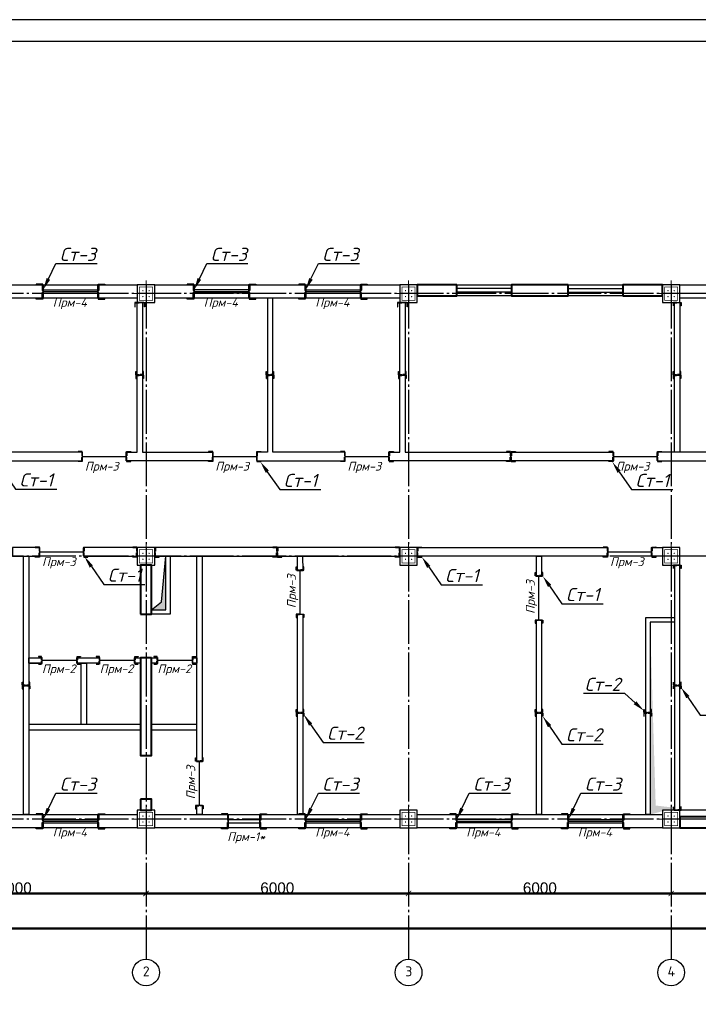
# Model space of a CAD drawing. Header units: millimetres. Extents: x -33345 to 4712671, y -3392 to 121473.
# Tile 283 of 656: x 1534063 to 1549571, y 64013 to 86501. Entities that reach past the tile are written whole.
import ezdxf
from ezdxf import colors
from ezdxf.entities.mleader import LeaderData, LeaderLine
from ezdxf.math import Vec2, Vec3

# ---------------------------------------------------------------- set-up
doc = ezdxf.new("R2010")
doc.units = ezdxf.units.MM
doc.linetypes.add('CENTER2', pattern=[28.575, 19.05, -3.175, 3.175, -3.175])
doc.linetypes.add('ГОСТ 2.303 5', pattern=[24, 20, -1.5, 1, -1.5])
for name, color, linetype, lineweight in [('.', 7, 'Continuous', 15), ('0.25', 7, 'Continuous', 25), ('5   0.30', 1, 'Continuous', 30), ('размер 0.09', 175, 'Continuous', 9)]:
    doc.layers.add(name, color=color, linetype=linetype, lineweight=lineweight)
doc.layers.add('00-Axes', color=1, linetype='CENTER2')
doc.layers.add('HA', color=9, linetype='Continuous')
doc.styles.add('ISOCPEUR', font='isocpeui.ttf', dxfattribs={"height": 300})
doc.styles.add('ISOCPEUR_1.00', font='isocpeui.ttf')
doc.styles.get("Standard").update_dxf_attribs({"font": 'arial.ttf'})
doc.styles.add('ГОСТ 250', font='isocpeui.ttf', dxfattribs={"height": 250})
doc.dimstyles.new('ISO-25$0', dxfattribs={"dimtxt": 300, "dimasz": 200, "dimexe": 100, "dimexo": 300, "dimgap": 50, "dimtad": 1, "dimdec": 0, "dimtxsty": 'Standard', "dimblk": 'OBLIQUE', "dimcen": 250, "dimadec": 0, "dimazin": 0, "dimtfac": 1, "dimtdec": 0, "dimtmove": 0, "dimatfit": 3, "dimldrblk": 'OBLIQUE', "dimfxl": 1.25, "dimarcsym": 0})

# ---------------------------------------------------------------- blocks, each defined once
blk = doc.blocks.new('*U282')
at = {"layer": '0.25', "color": 5, "linetype": 'Continuous', "lineweight": 25, "ltscale": 100}
blk.add_lwpolyline([(-72619, 0), (0, 0), (0, 42000), (-72619, 42000), (-72619, 0)], dxfattribs=at)
at = {"layer": '0.25', "color": 7, "linetype": 'Continuous', "lineweight": 30, "ltscale": 100}
blk.add_lwpolyline([(-70619, 500), (-500, 500), (-500, 41500), (-70619, 41500), (-70619, 500)], dxfattribs=at)
blk = doc.blocks.new('_ArchTick')
at = {"color": 0, "linetype": 'ByBlock', "const_width": 0.15}
blk.add_lwpolyline([(-0.5, -0.5), (0.5, 0.5)], dxfattribs=at)
blk = doc.blocks.new('*D43')
at = {"color": 0, "lineweight": -2, "transparency": 16777216}
for p, q in [((-36640, 60.625), (-36640, 61.25)), ((-36640, 60), (-30640, 60)), ((-30640, 60.625), (-30640, 61.25))]:
    blk.add_line(p, q, dxfattribs=at)
at = {"layer": 'Defpoints', "color": 0, "lineweight": 0, "transparency": 16777216}
for p in [(-36640, 60), (-30640, 60), (-30640, 60)]:
    blk.add_point(p, dxfattribs=at)
at = {"color": 0, "lineweight": -2, "transparency": 16777216, "xscale": 120, "yscale": 120, "zscale": 120, "rotation": 180}
blk.add_blockref('_ArchTick', (-36640, 60), dxfattribs=at)
at = {"color": 0, "lineweight": -2, "transparency": 16777216, "xscale": 120, "yscale": 120, "zscale": 120}
blk.add_blockref('_ArchTick', (-30640, 60), dxfattribs=at)
at = {"color": 0, "lineweight": 0, "transparency": 16777216, "insert": (-33640, 185.625), "char_height": 250, "attachment_point": 5}
blk.add_mtext('6000', dxfattribs=at)
blk = doc.blocks.new('_Oblique')
at = {"color": 0, "linetype": 'ByBlock', "lineweight": -2}
blk.add_line((-0.5, -0.5), (0.5, 0.5), dxfattribs=at)
blk = doc.blocks.new('*D14')
at = {"color": 0, "lineweight": -2, "transparency": 16777216}
for p, q in [((1035447, -1561152), (1035447, -1561151)), ((1035447, -1561152), (1041447, -1561152)), ((1041447, -1561152), (1041447, -1561151))]:
    blk.add_line(p, q, dxfattribs=at)
at = {"layer": 'Defpoints', "color": 0, "lineweight": 50, "transparency": 16777216}
for p in [(1035447, -1561152), (1041447, -1561152), (1041447, -1561152)]:
    blk.add_point(p, dxfattribs=at)
at = {"color": 0, "lineweight": -2, "transparency": 16777216, "xscale": 120, "yscale": 120, "zscale": 120, "rotation": 180}
blk.add_blockref('_ArchTick', (1035447, -1561152), dxfattribs=at)
at = {"color": 0, "lineweight": -2, "transparency": 16777216, "xscale": 120, "yscale": 120, "zscale": 120}
blk.add_blockref('_ArchTick', (1041447, -1561152), dxfattribs=at)
at = {"color": 0, "lineweight": 0, "transparency": 16777216, "insert": (1038447, -1561027), "char_height": 250, "attachment_point": 5}
blk.add_mtext('6000', dxfattribs=at)
blk = doc.blocks.new('*D15')
at = {"color": 0, "lineweight": -2, "transparency": 16777216}
for p, q in [((1041447, -1561152), (1041447, -1561151)), ((1041447, -1561152), (1047447, -1561152)), ((1047447, -1561152), (1047447, -1561151))]:
    blk.add_line(p, q, dxfattribs=at)
at = {"layer": 'Defpoints', "color": 0, "lineweight": 50, "transparency": 16777216}
for p in [(1041447, -1561152), (1047447, -1561152), (1047447, -1561152)]:
    blk.add_point(p, dxfattribs=at)
at = {"color": 0, "lineweight": -2, "transparency": 16777216, "xscale": 120, "yscale": 120, "zscale": 120, "rotation": 180}
blk.add_blockref('_ArchTick', (1041447, -1561152), dxfattribs=at)
at = {"color": 0, "lineweight": -2, "transparency": 16777216, "xscale": 120, "yscale": 120, "zscale": 120}
blk.add_blockref('_ArchTick', (1047447, -1561152), dxfattribs=at)
at = {"color": 0, "lineweight": 0, "transparency": 16777216, "insert": (1044447, -1561027), "char_height": 250, "attachment_point": 5}
blk.add_mtext('6000', dxfattribs=at)
blk = doc.blocks.new('*D16')
at = {"color": 0, "lineweight": -2, "transparency": 16777216}
for p, q in [((1047447, -1561152), (1047447, -1561151)), ((1047447, -1561152), (1053447, -1561152)), ((1053447, -1561152), (1053447, -1561151))]:
    blk.add_line(p, q, dxfattribs=at)
at = {"layer": 'Defpoints', "color": 0, "lineweight": 50, "transparency": 16777216}
for p in [(1047447, -1561152), (1053447, -1561152), (1053447, -1561152)]:
    blk.add_point(p, dxfattribs=at)
at = {"color": 0, "lineweight": -2, "transparency": 16777216, "xscale": 120, "yscale": 120, "zscale": 120, "rotation": 180}
blk.add_blockref('_ArchTick', (1047447, -1561152), dxfattribs=at)
at = {"color": 0, "lineweight": -2, "transparency": 16777216, "xscale": 120, "yscale": 120, "zscale": 120}
blk.add_blockref('_ArchTick', (1053447, -1561152), dxfattribs=at)
at = {"color": 0, "lineweight": 0, "transparency": 16777216, "insert": (1050447, -1561027), "char_height": 250, "attachment_point": 5}
blk.add_mtext('6000', dxfattribs=at)
blk = doc.blocks.new('*D44')
at = {"color": 0, "lineweight": -2, "transparency": 16777216}
for p, q in [((-36640, -739.375), (-36640, -738.75)), ((22760, -740), (-36640, -740)), ((22760, -739.375), (22760, -738.75))]:
    blk.add_line(p, q, dxfattribs=at)
at = {"layer": 'Defpoints', "color": 0, "lineweight": 0, "transparency": 16777216}
for p in [(-36640, -740), (-36640, -740), (22760, -740)]:
    blk.add_point(p, dxfattribs=at)
at = {"color": 0, "lineweight": -2, "transparency": 16777216, "xscale": 120, "yscale": 120, "zscale": 120, "rotation": 180}
blk.add_blockref('_ArchTick', (-36640, -740), dxfattribs=at)
at = {"color": 0, "lineweight": -2, "transparency": 16777216, "xscale": 120, "yscale": 120, "zscale": 120}
blk.add_blockref('_ArchTick', (22760, -740), dxfattribs=at)
at = {"color": 0, "lineweight": 0, "transparency": 16777216, "insert": (-6940, -614.375), "char_height": 250, "attachment_point": 5}
blk.add_mtext('59400', dxfattribs=at)
blk = doc.blocks.new('column')
at = {"lineweight": 0}
for points in [[(-68, 56, -1), (-68, 86, -1)], [(68, 56, 1), (68, 86, 1)], [(-68, -56, 1), (-68, -86, 1)], [(68, -56, -1), (68, -86, -1)]]:
    blk.add_hatch(color=0, dxfattribs=at).paths.add_polyline_path(points)
at = {"color": 0, "lineweight": 0}
for p, q in [((0, 300), (0, -300)), ((300, 0), (-300, 0))]:
    blk.add_line(p, q, dxfattribs=at)
at = {"lineweight": 30}
blk.add_lwpolyline([(-200, 200), (200, 200), (200, -200), (-200, -200)], close=True, dxfattribs=at)
at = {"color": 0, "lineweight": 0, "const_width": 15}
blk.add_lwpolyline([(150, -150), (150, 150), (-150, 150), (-150, -150)], close=True, dxfattribs=at)
blk = doc.blocks.new('*U3545')
at = {"color": 0, "linetype": 'ByBlock', "lineweight": -2, "ltscale": 100}
blk.add_lwpolyline([(0, 0), (63, 0), (63, 2.7, 0.414214), (60.7, 5), (12, 5, -0.414214), (5, 12), (5, 60.7, 0.414214), (2.7, 63), (0, 63)], format="xyb", close=True, dxfattribs=at)
blk = doc.blocks.new('A$C0829442C')
at = {"layer": '5   0.30', "lineweight": 30, "ltscale": 200}
blk.add_line((0, 131), (0, 13.5), dxfattribs=at)
at = {"layer": '5   0.30', "lineweight": 30, "ltscale": 200, "xscale": -1, "rotation": 180}
blk.add_blockref('*U3545', (3.9, 146.4), dxfattribs=at)
at = {"layer": '5   0.30', "lineweight": 30, "ltscale": 200}
blk.add_blockref('*U3545', (3.9, 0), dxfattribs=at)
blk = doc.blocks.new('fgfgfgfgggffrw')
at = {"layer": '00-Axes', "color": 251, "linetype": 'ГОСТ 2.303 5', "ltscale": 50, "true_color": 0x636466}
for points in [[(-30640, 13960), (-30640, -1440)], [(-24640, 13960), (-24640, -1440)], [(-18640, 13960), (-18640, -1440)], [(22960, 13760), (-41640, 13760)], [(22960, 7760), (-41640, 7760)], [(22960, 1760), (-41640, 1760)]]:
    blk.add_lwpolyline(points, dxfattribs=at)
at = {"layer": '00-Axes', "color": 219, "linetype": 'ByBlock', "ltscale": 100, "true_color": 0x642165}
for centre in [(-30640, -1746), (-24640, -1746), (-18640, -1746)]:
    blk.add_circle(centre, 306, dxfattribs=at)
at = {"layer": '00-Axes', "color": 219, "linetype": 'ByBlock', "ltscale": 100, "true_color": 0x642165, "char_height": 226.059, "attachment_point": 1, "style": 'ISOCPEUR_1.00'}
for s, insert in [('\\pxqc;{\\fISOCPEUR|b0|i0|c204|p34;2}', (-31021.2, -1606.2)), ('\\pxqc;{\\fISOCPEUR|b0|i0|c204|p34;3}', (-25021.2, -1606.2)), ('\\pxqc;{\\fISOCPEUR|b0|i0|c204|p34;4}', (-19021.2, -1606.2))]:
    blk.add_mtext_dynamic_manual_height_columns(s, width=772.479, gutter_width=706.4, heights=[0], dxfattribs=dict(at, insert=insert))
at = {"color": 18, "lineweight": 0, "true_color": 0x000000}
for base, p1, p2, picture, middle in [((-30640, 60), (-36640, 60), (-30640, 60), '*D43', (-33640, 185.6)), ((-36640, -740), (22760, -740), (-36640, -740), '*D44', (-6940, -614.4))]:
    dim = blk.add_linear_dim(base=base, p1=p1, p2=p2, dimstyle='ISO-25$0', dxfattribs=at)
    dim.commit()
    dim.dimension.update_dxf_attribs({"geometry": picture, "text_midpoint": middle})
for base, p1, p2, picture, middle in [((-24640, 60), (-30640, 60), (-24640, 60), '*D14', (-27640, 185.6)), ((-18640, 60), (-24640, 60), (-18640, 60), '*D15', (-21640, 185.6)), ((-12640, 60), (-18640, 60), (-12640, 60), '*D16', (-15640, 185.6))]:
    dim = blk.add_linear_dim(base=base, p1=p1, p2=p2, dimstyle='ISO-25$0', dxfattribs=at)
    dim.commit()
    dim.dimension.update_dxf_attribs({"geometry": picture, "text_midpoint": middle, "insert": (-1066086.8, 1561212.4)})

msp = doc.modelspace()

# ---------------------------------------------------------------- hatches: boundary and pattern name
at = {"layer": '.', "true_color": 0x636466}
h = msp.add_hatch(color=251, dxfattribs=at)
h.dxf.hatch_style = 1
h.paths.add_polyline_path([(1537399.559, 74244.425), (1537302.4, 73202.816), (1537074.559, 73024.425), (1537399.559, 73024.425)])
h = msp.add_hatch(color=251, dxfattribs=at)
h.dxf.hatch_style = 1
h.paths.add_polyline_path([(1548596.641, 68553.18), (1548469.559, 72744.425), (1548469.559, 68344.425), (1549029.559, 68502.142)])

# ---------------------------------------------------------------- linework, layer by layer
at = {"color": 5}
for p, q in [((1534599.559, 80334.425), (1535849.559, 80334.425)), ((1539299.559, 80334.425), (1538049.559, 80334.425)), ((1540599.559, 80334.425), (1541849.559, 80334.425)), ((1545299.559, 80359.425), (1544049.559, 80359.425)), ((1546599.559, 80359.425), (1547849.559, 80359.425)), ((1534599.559, 80254.425), (1535849.559, 80254.425)), ((1539299.559, 80254.425), (1538049.559, 80254.425)), ((1540599.559, 80254.425), (1541849.559, 80254.425)), ((1545299.559, 80279.425), (1544049.559, 80279.425)), ((1546599.559, 80279.425), (1547849.559, 80279.425)), ((1534599.559, 68234.425), (1535849.559, 68234.425)), ((1534599.559, 68154.425), (1535849.559, 68154.425)), ((1538829.446, 68234.425), (1539549.446, 68234.425)), ((1538829.446, 68154.425), (1539549.446, 68154.425)), ((1540599.559, 68234.425), (1541849.559, 68234.425)), ((1540599.559, 68154.425), (1541849.559, 68154.425)), ((1545299.559, 68234.425), (1544049.559, 68234.425)), ((1545299.559, 68154.425), (1544049.559, 68154.425)), ((1546599.559, 68234.425), (1547849.559, 68234.425)), ((1546599.559, 68154.425), (1547849.559, 68154.425))]:
    msp.add_line(p, q, dxfattribs=at)
at = {"color": 6, "lineweight": 30}
for p, q in [((1534599.559, 80294.425), (1535849.559, 80294.424)), ((1538049.559, 80294.425), (1539299.559, 80294.424)), ((1540599.559, 80294.425), (1541849.559, 80294.424)), ((1540469.559, 72924.425, 0), (1540469.559, 73924.425, 0)), ((1545929.559, 72794.425), (1545929.559, 73794.425)), ((1535369.559, 71864.867), (1534569.559, 71864.867)), ((1536689.559, 71864.867), (1535889.559, 71864.867)), ((1538009.559, 71864.867, 0), (1537209.559, 71864.867, 0)), ((1538169.535, 68559.455, 0), (1538169.535, 69559.455, 0)), ((1534599.559, 68194.425), (1535849.559, 68194.424)), ((1540599.559, 68194.425), (1541849.559, 68194.424)), ((1544049.559, 68194.425), (1545299.559, 68194.424)), ((1546599.559, 68194.425), (1547849.559, 68194.424))]:
    msp.add_line(p, q, dxfattribs=at)
at = {"color": 177, "lineweight": 30, "true_color": 0x293189}
for p, q in [((1535499.559, 76524.424), (1536499.559, 76524.424)), ((1538479.559, 76524.425), (1539479.559, 76524.425)), ((1541499.559, 76524.425), (1542499.559, 76524.424)), ((1547629.559, 76524.425, 0.011), (1548629.559, 76524.425, 0.011)), ((1534519.559, 74344.425), (1535519.559, 74344.425)), ((1547499.894, 74344.425), (1548499.894, 74344.425))]:
    msp.add_line(p, q, dxfattribs=at)
for points in [[(1534599.559, 80444.425), (1535849.559, 80444.425), (1535849.559, 80144.425), (1534599.559, 80144.425)], [(1538049.559, 80444.425), (1539299.559, 80444.425), (1539299.559, 80144.425), (1538049.559, 80144.425)], [(1540599.559, 80444.425), (1541849.559, 80444.425), (1541849.559, 80144.425), (1540599.559, 80144.425)], [(1544049.559, 80444.425), (1545299.559, 80444.425), (1545299.559, 80194.425), (1544049.559, 80194.425)], [(1546599.559, 80444.425), (1547849.559, 80444.425), (1547849.559, 80194.425), (1546599.559, 80194.425)], [(1534599.559, 68344.425), (1535849.559, 68344.425), (1535849.559, 68044.425), (1534599.559, 68044.425)], [(1538829.446, 68344.425), (1539549.446, 68344.425), (1539549.446, 68044.425), (1538829.446, 68044.425)], [(1540599.559, 68344.425), (1541849.559, 68344.425), (1541849.559, 68044.425), (1540599.559, 68044.425)], [(1544049.559, 68344.425), (1545299.559, 68344.425), (1545299.559, 68044.425), (1544049.559, 68044.425)], [(1546599.559, 68344.425), (1547849.559, 68344.425), (1547849.559, 68044.425), (1546599.559, 68044.425)]]:
    msp.add_lwpolyline(points, close=True)
at = {"color": 244, "lineweight": 40, "true_color": 0x991b1e}
for points in [[(1544049.559, 80444.425), (1543149.559, 80444.425), (1543149.559, 80194.425), (1544049.559, 80194.425)], [(1546599.559, 80444.425), (1545299.559, 80444.425), (1545299.559, 80194.425), (1546599.559, 80194.425)], [(1547849.559, 80194.425), (1548749.559, 80194.425), (1548749.559, 80444.425), (1547849.559, 80444.425)], [(1536824.559, 72924.425), (1537074.559, 72924.425), (1537074.559, 74044.425), (1536824.559, 74044.425)], [(1537074.559, 71924.867), (1536824.559, 71924.867), (1536824.559, 69694.425), (1537074.559, 69694.425)], [(1550049.559, 68294.425), (1549149.559, 68294.425), (1549149.559, 68044.425), (1550049.559, 68044.425)]]:
    msp.add_lwpolyline(points, close=True, dxfattribs=at)
for points in [[(1537074.559, 73024.425), (1537302.4, 73202.816), (1537399.559, 74244.425)], [(1554749.559, 74044.425), (1554749.559, 68444.425), (1549149.559, 68444.425)]]:
    msp.add_lwpolyline(points)
at = {"color": 18, "lineweight": 0, "true_color": 0x000000}
for points in [[(1535369.559, 71924.867), (1535889.559, 71924.867)], [(1535369.559, 71804.867), (1535889.559, 71804.867)]]:
    msp.add_lwpolyline(points, dxfattribs=at)
at = {"color": 244, "lineweight": 40, "true_color": 0x991b1e}
msp.add_lwpolyline([(1536824.559, 68694.425), (1536824.559, 68444.425), (1537074.559, 68444.425), (1537074.559, 68694.425), (1536824.559, 68694.425)], dxfattribs=at)
at = {"layer": 'HA', "color": 250, "lineweight": 30, "ltscale": 100}
for points in [[(1533299.559, 80444.425), (1534599.559, 80444.425), (1534599.559, 80144.425), (1533299.559, 80144.425)], [(1535849.559, 80444.425), (1536749.559, 80444.425), (1536749.559, 80144.425), (1535849.559, 80144.425)], [(1537149.559, 80444.425), (1538049.559, 80444.425), (1538049.559, 80144.425), (1537149.559, 80144.425)], [(1539299.559, 80444.425), (1540599.559, 80444.425), (1540599.559, 80144.425), (1539299.559, 80144.425)], [(1541849.559, 80444.425), (1542749.559, 80444.425), (1542749.559, 80144.425), (1541849.559, 80144.425)], [(1549149.559, 80444.425), (1550049.559, 80444.425), (1550049.559, 80144.425), (1549149.559, 80144.425)], [(1533479.559, 76424.425), (1535499.559, 76424.425), (1535499.559, 76624.425), (1533849.559, 76624.425), (1533849.559, 80144.425), (1533729.559, 80144.425), (1533729.559, 76624.425), (1533479.559, 76624.425)], [(1539849.559, 76624.425), (1539849.559, 80144.425), (1539729.559, 80144.425), (1539729.559, 76624.425), (1539479.559, 76624.425), (1539479.559, 76424.425), (1541499.559, 76424.425), (1541499.559, 76624.425)], [(1536749.559, 76624.425), (1536749.559, 80044.425), (1536869.559, 80044.425), (1536869.559, 76624.425), (1538479.559, 76624.425), (1538479.559, 76424.425), (1536499.559, 76424.425), (1536499.559, 76624.425)], [(1542749.559, 76624.425), (1542749.559, 80044.425), (1542869.559, 80044.425), (1542869.559, 76624.425), (1547629.559, 76624.425), (1547629.559, 76424.425), (1542499.559, 76424.425), (1542499.559, 76624.425)], [(1549029.559, 80044.425), (1549149.559, 80044.425), (1549149.559, 76624.425), (1549029.559, 76624.425)], [(1534519.559, 74244.426), (1534519.559, 74444.426), (1533899.559, 74444.426), (1533899.559, 74244.425)], [(1535519.559, 74244.426), (1536749.559, 74244.426), (1536749.559, 74444.426), (1535519.559, 74444.426)], [(1542749.559, 74444.425), (1537149.559, 74444.425), (1537149.559, 74244.426), (1542749.559, 74244.425)], [(1543149.559, 74444.425), (1547499.894, 74444.425), (1547499.894, 74244.425), (1543149.559, 74244.425)], [(1548499.894, 74444.425), (1548749.559, 74444.425), (1548749.559, 74244.425), (1548499.894, 74244.425)], [(1534149.559, 74244.425), (1534269.559, 74244.425), (1534269.559, 68344.425), (1534149.559, 68344.425)], [(1537399.559, 74244.425), (1537499.559, 74244.425), (1537499.559, 72924.425), (1537074.559, 72924.425), (1537074.559, 73024.425), (1537399.559, 73024.425)], [(1545869.559, 73794.425), (1545869.559, 74244.425), (1545989.559, 74244.425), (1545989.559, 73794.425)], [(1549149.559, 68444.425), (1549149.559, 74044.425), (1549029.559, 74044.425), (1549029.559, 68444.425)], [(1545989.559, 72794.425), (1545989.559, 68344.425), (1545869.559, 68344.425), (1545869.559, 72794.425)], [(1548469.559, 68344.425), (1548369.559, 68344.425), (1548369.559, 72844.425), (1549029.559, 72844.425), (1549029.559, 72744.425), (1548469.559, 72744.425)], [(1534569.559, 71804.867), (1534269.559, 71804.867), (1534269.559, 71924.867), (1534569.559, 71924.867)], [(1535469.559, 71804.867), (1535589.559, 71804.867), (1535589.559, 70404.867), (1535469.559, 70404.867)], [(1536824.559, 71924.867), (1536824.559, 71804.867), (1536689.559, 71804.867), (1536689.559, 71924.867)], [(1533299.559, 68344.425), (1534599.559, 68344.425), (1534599.559, 68044.425), (1533299.559, 68044.425)], [(1535849.559, 68344.425), (1536749.559, 68344.425), (1536749.559, 68044.425), (1535849.559, 68044.425)], [(1537149.559, 68344.425), (1538829.446, 68344.425), (1538829.446, 68044.425), (1537149.559, 68044.425)], [(1539549.446, 68344.425), (1540599.559, 68344.425), (1540599.559, 68044.425), (1539549.446, 68044.425)], [(1541849.559, 68344.425), (1542749.559, 68344.425), (1542749.559, 68044.425), (1541849.559, 68044.425)], [(1543149.559, 68344.425), (1544049.559, 68344.425), (1544049.559, 68044.425), (1543149.559, 68044.425)], [(1545299.559, 68344.425), (1546599.559, 68344.425), (1546599.559, 68044.425), (1545299.559, 68044.425)], [(1547849.559, 68344.425), (1548749.559, 68344.425), (1548749.559, 68044.425), (1547849.559, 68044.425)]]:
    msp.add_lwpolyline(points, close=True, dxfattribs=at)
for points, elevation in [([(1548629.559, 76424.425), (1550489.559, 76424.425), (1550489.559, 76624.425), (1548629.559, 76624.425)], 0.011), ([(1538110.082, 69559.455), (1538109.559, 74244.425), (1538229.559, 74244.425), (1538229.535, 69559.455)], 0), ([(1540409.559, 73924.425), (1540409.413, 74244.425), (1540529.413, 74244.425), (1540529.559, 73924.425)], 0), ([(1540529.559, 72924.425), (1540529.559, 68344.425), (1540409.559, 68344.425), (1540409.559, 72924.425)], 0), ([(1538009.559, 71804.867), (1538009.559, 71924.867), (1538109.559, 71924.867), (1538109.559, 71804.867)], 0), ([(1536824.559, 70404.867), (1534269.559, 70404.867), (1534269.559, 70284.867), (1536824.559, 70284.867)], 0), ([(1537074.559, 70404.867), (1537074.559, 70284.867), (1538109.559, 70284.867), (1538109.559, 70404.867)], 0), ([(1538229.559, 68564.425), (1538229.559, 68344.425), (1538109.559, 68344.425), (1538109.559, 68564.425)], 0)]:
    msp.add_lwpolyline(points, close=True, dxfattribs=dict(at, elevation=elevation))
for points in [[(1534269.559, 71924.867), (1534569.559, 71924.867)], [(1534269.559, 71804.867), (1534569.559, 71804.867)], [(1535889.559, 71804.867), (1535369.559, 71804.867), (1535369.559, 71924.867), (1535889.559, 71924.867), (1535889.559, 71804.867)], [(1537209.559, 71804.867), (1537074.559, 71804.867), (1537074.559, 71924.867), (1537209.559, 71924.867), (1537209.559, 71804.867)]]:
    msp.add_lwpolyline(points, dxfattribs=at)

# ---------------------------------------------------------------- block references
at = {"color": 244, "lineweight": 50, "true_color": 0x991b1e}
msp.add_blockref('fgfgfgfgggffrw', (1567589.559, 66484.425), dxfattribs=at)
at = {"xscale": -1, "rotation": 270}
for p in [(1536949.559, 80244.425), (1542949.559, 80244.425), (1548949.559, 80244.425), (1536949.559, 74244.425), (1542949.559, 74244.425), (1548949.559, 74244.425), (1536949.559, 68244.425), (1542949.559, 68244.425), (1548949.559, 68244.425)]:
    msp.add_blockref('column', p, dxfattribs=at)
at = {"layer": '0.25', "ltscale": 100, "transparency": 33554687}
msp.add_blockref('*U282', (1593956.032, 44501.326), dxfattribs=at)
at = {"layer": 'размер 0.09', "lineweight": 30, "ltscale": 200}
for p, xscale, yscale, zscale, rotation in [((1534599.559, 80464.301), 2.351013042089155, 2.351013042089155, 2.351013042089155, 180.0000448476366), ((1535849.559, 80464.301), -2.351013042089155, 2.351013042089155, 2.351013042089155, 179.9999551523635), ((1538049.559, 80464.301), 2.351013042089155, 2.351013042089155, 2.351013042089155, 180.0000448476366), ((1539299.559, 80464.301), -2.351013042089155, 2.351013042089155, 2.351013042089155, 179.9999551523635), ((1540599.559, 80464.301), 2.351013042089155, 2.351013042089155, 2.351013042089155, 180.0000448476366), ((1541849.559, 80464.301), -2.351013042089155, 2.351013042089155, 2.351013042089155, 179.9999551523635), ((1536697.062, 80044.425), 1.556924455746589, 1.556924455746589, 1.556924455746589, 270.0000448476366), ((1542697.062, 80044.425), 1.556924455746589, 1.556924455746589, 1.556924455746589, 270.0000448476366), ((1549175.237, 80044.425), -1.185761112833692, 1.185761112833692, 1.185761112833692, 89.99995515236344), ((1536892.431, 78384.425), 1.185761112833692, 1.185761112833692, 1.185761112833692, 90.00004484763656), ((1536892.431, 78384.425), -1.185761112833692, 1.185761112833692, 1.185761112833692, 89.99995515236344), ((1539872.431, 78384.425), 1.185761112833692, 1.185761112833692, 1.185761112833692, 90.00004484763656), ((1539872.431, 78384.425), -1.185761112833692, 1.185761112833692, 1.185761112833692, 89.99995515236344), ((1542892.431, 78384.425), 1.185761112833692, 1.185761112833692, 1.185761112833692, 90.00004484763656), ((1542892.431, 78384.425), -1.185761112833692, 1.185761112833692, 1.185761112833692, 89.99995515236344), ((1549172.431, 78384.425), 1.185761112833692, 1.185761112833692, 1.185761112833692, 90.00004484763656), ((1549172.431, 78384.425), -1.185761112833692, 1.185761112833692, 1.185761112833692, 89.99995515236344), ((1535499.559, 76636.922), 1.556924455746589, 1.556924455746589, 1.556924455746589, 180.0000448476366), ((1536499.559, 76636.922), -1.556924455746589, 1.556924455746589, 1.556924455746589, 179.9999551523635), ((1538479.559, 76636.922), 1.556924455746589, 1.556924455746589, 1.556924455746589, 180.0000448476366), ((1539479.559, 76636.922), -1.556924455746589, 1.556924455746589, 1.556924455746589, 179.9999551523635), ((1541499.559, 76636.922), 1.556924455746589, 1.556924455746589, 1.556924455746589, 180.0000448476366), ((1542499.559, 76636.922), -1.556924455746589, 1.556924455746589, 1.556924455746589, 179.9999551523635), ((1545287.895, 76636.923), 1.556924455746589, 1.556924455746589, 1.556924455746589, 180.0000448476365), ((1545287.895, 76636.923), -1.556924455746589, 1.556924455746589, 1.556924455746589, 179.9999551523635), ((1547629.559, 76636.922, 0.011), 1.556924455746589, 1.556924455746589, 1.556924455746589, 180.0000448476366), ((1548629.559, 76636.922, 0.011), -1.556924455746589, 1.556924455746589, 1.556924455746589, 179.9999551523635), ((1534519.559, 74456.922), 1.556924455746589, 1.556924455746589, 1.556924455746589, 180.0000448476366), ((1535519.559, 74456.922), -1.556924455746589, 1.556924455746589, 1.556924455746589, 179.9999551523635), ((1536749.559, 74456.922), 1.556924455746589, 1.556924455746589, 1.556924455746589, 180.0000448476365), ((1537149.559, 74456.922), -1.556924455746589, 1.556924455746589, 1.556924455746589, 179.9999551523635), ((1539949.159, 74456.922), 1.556924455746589, 1.556924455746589, 1.556924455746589, 180.0000448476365), ((1539949.16, 74456.922), -1.556924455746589, 1.556924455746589, 1.556924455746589, 179.9999551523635), ((1542749.559, 74456.922), 1.556924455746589, 1.556924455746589, 1.556924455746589, 180.0000448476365), ((1543149.559, 74456.922), -1.556924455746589, 1.556924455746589, 1.556924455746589, 179.9999551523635), ((1547499.894, 74456.922), 1.556924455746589, 1.556924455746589, 1.556924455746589, 180.0000448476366), ((1548499.895, 74456.922), -1.556924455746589, 1.556924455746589, 1.556924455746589, 179.9999551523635), ((1540555.237, 73924.425, 0), 1.185761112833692, 1.185761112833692, 1.185761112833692, 90.00004484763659), ((1549175.237, 74044.425), -1.185761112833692, 1.185761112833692, 1.185761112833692, 89.99995515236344), ((1546015.237, 73794.425), 1.185761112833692, 1.185761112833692, 1.185761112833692, 90.00004484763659), ((1540555.237, 72924.425, 0), -1.185761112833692, 1.185761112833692, 1.185761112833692, 89.99995515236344), ((1546015.237, 72794.425), -1.185761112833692, 1.185761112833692, 1.185761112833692, 89.99995515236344), ((1534569.559, 71779.189), -1.185761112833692, 1.185761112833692, 1.185761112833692, 359.9999551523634), ((1535369.559, 71779.189), 1.185761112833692, 1.185761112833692, 1.185761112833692, 4.484763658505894e-05), ((1535889.559, 71779.189), -1.185761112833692, 1.185761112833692, 1.185761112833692, 359.9999551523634), ((1536689.559, 71779.189), 1.185761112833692, 1.185761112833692, 1.185761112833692, 4.484763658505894e-05), ((1537209.559, 71779.189, 0), -1.185761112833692, 1.185761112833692, 1.185761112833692, 359.9999551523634), ((1538009.559, 71779.189, 0), 1.185761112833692, 1.185761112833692, 1.185761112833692, 4.484763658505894e-05), ((1534295.237, 71294.425), 1.185761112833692, 1.185761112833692, 1.185761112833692, 90.00004484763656), ((1534295.237, 71294.425), -1.185761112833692, 1.185761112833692, 1.185761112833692, 89.99995515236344), ((1549175.237, 71294.425), 1.185761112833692, 1.185761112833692, 1.185761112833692, 90.00004484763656), ((1549175.237, 71294.425), -1.185761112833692, 1.185761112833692, 1.185761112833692, 89.99995515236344), ((1540555.237, 70669.425, 0), 1.185761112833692, 1.185761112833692, 1.185761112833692, 90.00004484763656), ((1540555.237, 70669.425, 0), -1.185761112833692, 1.185761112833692, 1.185761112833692, 89.99995515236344), ((1546015.237, 70669.425), 1.185761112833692, 1.185761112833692, 1.185761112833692, 90.00004484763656), ((1546015.237, 70669.425), -1.185761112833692, 1.185761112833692, 1.185761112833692, 89.99995515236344), ((1548329.05, 70669.425), -1.185761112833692, 1.185761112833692, 1.185761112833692, 269.9999551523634), ((1548329.05, 70669.425), 1.185761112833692, 1.185761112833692, 1.185761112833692, 270.0000448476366), ((1538255.213, 69559.455, 0), 1.185761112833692, 1.185761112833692, 1.185761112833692, 90.00004484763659), ((1538255.213, 68559.455, 0), -1.185761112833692, 1.185761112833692, 1.185761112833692, 89.99995515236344), ((1549175.237, 68444.425), 1.185761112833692, 1.185761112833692, 1.185761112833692, 90.00004484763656), ((1534599.559, 68364.301), 2.351013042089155, 2.351013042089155, 2.351013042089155, 180.0000448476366), ((1535849.559, 68364.301), -2.351013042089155, 2.351013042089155, 2.351013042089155, 179.9999551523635), ((1538829.446, 68364.301), 2.351013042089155, 2.351013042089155, 2.351013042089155, 180.0000448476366), ((1539549.446, 68364.301), -2.351013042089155, 2.351013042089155, 2.351013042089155, 179.9999551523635), ((1540599.559, 68364.301), 2.351013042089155, 2.351013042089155, 2.351013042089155, 180.0000448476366), ((1541849.559, 68364.301), -2.351013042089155, 2.351013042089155, 2.351013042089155, 179.9999551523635), ((1544049.559, 68364.301), 2.351013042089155, 2.351013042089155, 2.351013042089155, 180.0000448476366), ((1545299.559, 68364.301), -2.351013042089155, 2.351013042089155, 2.351013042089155, 179.9999551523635), ((1546599.559, 68364.301), 2.351013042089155, 2.351013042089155, 2.351013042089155, 180.0000448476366), ((1547849.559, 68364.301), -2.351013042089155, 2.351013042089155, 2.351013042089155, 179.9999551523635)]:
    msp.add_blockref('A$C0829442C', p, dxfattribs=dict(at, xscale=xscale, yscale=yscale, zscale=zscale, rotation=rotation))

# ---------------------------------------------------------------- texts
at = {"transparency": 33554687, "char_height": 200, "attachment_point": 1, "style": 'ГОСТ 250'}
for s, insert in [('{\\C6;Прм-4}', (1534818.973, 80144.425)), ('{\\C6;Прм-4}', (1538268.973, 80144.425)), ('{\\C6;Прм-4}', (1540818.973, 80144.425)), ('{\\C5;Прм-3}', (1535553.487, 76402.019)), ('{\\C5;Прм-3}', (1538533.487, 76402.019)), ('{\\C5;Прм-3}', (1541553.487, 76402.019)), ('{\\C5;Прм-3}', (1547683.487, 76402.019, 0.011)), ('{\\C5;Прм-3}', (1534573.487, 74222.02)), ('{\\C5;Прм-3}', (1547553.823, 74222.019)), ('Прм-2', (1534571.935, 71776.548)), ('Прм-2', (1535891.935, 71776.548)), ('Прм-2', (1537211.935, 71776.548, 0)), ('{\\C6;Прм-4}', (1534818.973, 68044.425)), ('{\\C6;Прм-1*}', (1538806.085, 67941.559)), ('{\\C6;Прм-4}', (1540818.973, 68044.425)), ('{\\C6;Прм-4}', (1544268.973, 68044.425)), ('{\\C6;Прм-4}', (1546818.973, 68044.425))]:
    msp.add_mtext_dynamic_manual_height_columns(s, width=5615.66788, gutter_width=1250, heights=[260], dxfattribs=dict(at, insert=insert))
at = {"transparency": 33554687, "char_height": 200, "attachment_point": 1, "rotation": 90, "style": 'ГОСТ 250'}
for insert in [(1540173.598, 73059.518, 0), (1545633.598, 72929.518), (1537873.574, 68694.547, 0)]:
    msp.add_mtext_dynamic_manual_height_columns('{\\C5;Прм-3}', width=5615.66788, gutter_width=1250, heights=[260], dxfattribs=dict(at, insert=insert))

# ---------------------------------------------------------------- leaders
at = {"transparency": 33554687}
ml = msp.add_multileader_mtext('Standard', dxfattribs=at)
ml.set_content('Ст-3', color=256, style='ISOCPEUR')
ml.set_leader_properties(color=256)
ml.build(insert=Vec2(0, 0))
ml.multileader.update_dxf_attribs({"text_left_attachment_type": 6, "text_right_attachment_type": 6, "dogleg_length": 1.827, "arrow_head_size": 274.097})
ctx = ml.context
ctx.base_point, ctx.char_height, ctx.arrow_head_size, ctx.landing_gap_size, ctx.plane_origin = Vec3(1534889.713, 80931.684), 300, 274.097, 91.366, Vec3(1534337.261, 81345.004)
ctx.left_attachment, ctx.right_attachment = 6, 6
notes = []
notes.append((ctx, [(0, (1, 1, 0), (1534887.886, 80931.684), (1, 0), 1.827, [(0, [(1534599.559, 80334.425)], 0, [])])]))
ctx.mtext.insert, ctx.mtext.flow_direction = Vec3(1534981.079, 81291.684), 5
ml = msp.add_multileader_mtext('Standard', dxfattribs=at)
ml.set_content('Ст-3', color=256, style='ISOCPEUR')
ml.set_leader_properties(color=256)
ml.build(insert=Vec2(0, 0))
ml.multileader.update_dxf_attribs({"text_left_attachment_type": 6, "text_right_attachment_type": 6, "dogleg_length": 1.827, "arrow_head_size": 274.097})
ctx = ml.context
ctx.base_point, ctx.char_height, ctx.arrow_head_size, ctx.landing_gap_size, ctx.plane_origin = Vec3(1538339.713, 80931.684), 300, 274.097, 91.366, Vec3(1537787.261, 81345.004)
ctx.left_attachment, ctx.right_attachment = 6, 6
notes.append((ctx, [(0, (1, 1, 0), (1538337.886, 80931.684), (1, 0), 1.827, [(0, [(1538049.559, 80334.425)], 0, [])])]))
ctx.mtext.insert, ctx.mtext.flow_direction = Vec3(1538431.079, 81291.684), 5
ml = msp.add_multileader_mtext('Standard', dxfattribs=at)
ml.set_content('Ст-3', color=256, style='ISOCPEUR')
ml.set_leader_properties(color=256)
ml.build(insert=Vec2(0, 0))
ml.multileader.update_dxf_attribs({"text_left_attachment_type": 6, "text_right_attachment_type": 6, "dogleg_length": 1.827, "arrow_head_size": 274.097})
ctx = ml.context
ctx.base_point, ctx.char_height, ctx.arrow_head_size, ctx.landing_gap_size, ctx.plane_origin = Vec3(1540889.713, 80931.684), 300, 274.097, 91.366, Vec3(1540337.261, 81345.004)
ctx.left_attachment, ctx.right_attachment = 6, 6
notes.append((ctx, [(0, (1, 1, 0), (1540887.886, 80931.684), (1, 0), 1.827, [(0, [(1540599.559, 80334.425)], 0, [])])]))
ctx.mtext.insert, ctx.mtext.flow_direction = Vec3(1540981.079, 81291.684), 5
ml = msp.add_multileader_mtext('Standard', dxfattribs=at)
ml.set_content('Ст-1', color=256, style='ISOCPEUR')
ml.set_leader_properties(color=256)
ml.build(insert=Vec2(0, 0))
ml.multileader.update_dxf_attribs({"text_left_attachment_type": 6, "text_right_attachment_type": 6, "dogleg_length": 1.827, "arrow_head_size": 274.097})
ctx = ml.context
ctx.base_point, ctx.char_height, ctx.arrow_head_size, ctx.landing_gap_size, ctx.plane_origin = Vec3(1533969.123, 75779.428), 300, 274.097, 91.366, Vec3(1533490.003, 76370.234)
ctx.left_attachment, ctx.right_attachment = 6, 6
notes.append((ctx, [(0, (1, 1, 0), (1533967.296, 75779.428), (1, 0), 1.827, [(0, [(1533526.9, 76412.159)], 0, [])])]))
ctx.mtext.insert, ctx.mtext.flow_direction = Vec3(1534060.489, 76139.428), 5
ml = msp.add_multileader_mtext('Standard', dxfattribs=at)
ml.set_content('Ст-1', color=256, style='ISOCPEUR')
ml.set_leader_properties(color=256)
ml.build(insert=Vec2(0, 0))
ml.multileader.update_dxf_attribs({"text_left_attachment_type": 6, "text_right_attachment_type": 6, "dogleg_length": 1.827, "arrow_head_size": 274.097})
ctx = ml.context
ctx.base_point, ctx.char_height, ctx.arrow_head_size, ctx.landing_gap_size, ctx.plane_origin = Vec3(1540007.189, 75768.451), 300, 274.097, 91.366, Vec3(1539528.069, 76359.258)
ctx.left_attachment, ctx.right_attachment = 6, 6
notes.append((ctx, [(0, (1, 1, 0), (1540005.362, 75768.451), (1, 0), 1.827, [(0, [(1539564.967, 76401.182)], 0, [])])]))
ctx.mtext.insert, ctx.mtext.flow_direction = Vec3(1540098.555, 76128.451), 5
ml = msp.add_multileader_mtext('Standard', dxfattribs=at)
ml.set_content('Ст-1', color=256, style='ISOCPEUR')
ml.set_leader_properties(color=256)
ml.build(insert=Vec2(0, 0))
ml.multileader.update_dxf_attribs({"text_left_attachment_type": 6, "text_right_attachment_type": 6, "dogleg_length": 1.827, "arrow_head_size": 274.097})
ctx = ml.context
ctx.base_point, ctx.char_height, ctx.arrow_head_size, ctx.landing_gap_size, ctx.plane_origin = Vec3(1548047.093, 75768.451, 0.011), 300, 274.097, 91.366, Vec3(1547567.973, 76359.258, 0.011)
ctx.left_attachment, ctx.right_attachment = 6, 6
notes.append((ctx, [(0, (1, 1, 0), (1548045.266, 75768.451, 0.011), (1, 0), 1.827, [(0, [(1547604.871, 76401.182, 0.011)], 0, [])])]))
ctx.mtext.insert, ctx.mtext.flow_direction = Vec3(1548138.459, 76128.451, 0.011), 5
ml = msp.add_multileader_mtext('Standard', dxfattribs=at)
ml.set_content('Ст-1', color=256, style='ISOCPEUR')
ml.set_leader_properties(color=256)
ml.build(insert=Vec2(0, 0))
ml.multileader.update_dxf_attribs({"text_left_attachment_type": 6, "text_right_attachment_type": 6, "dogleg_length": 1.827, "arrow_head_size": 274.097})
ctx = ml.context
ctx.base_point, ctx.char_height, ctx.arrow_head_size, ctx.landing_gap_size, ctx.plane_origin = Vec3(1535985.888, 73604.036), 300, 274.097, 91.366, Vec3(1535506.768, 74194.843)
ctx.left_attachment, ctx.right_attachment = 6, 6
notes.append((ctx, [(0, (1, 1, 0), (1535984.061, 73604.036), (1, 0), 1.827, [(0, [(1535543.666, 74236.768)], 0, [])])]))
ctx.mtext.insert, ctx.mtext.flow_direction = Vec3(1536077.254, 73964.036), 5
ml = msp.add_multileader_mtext('Standard', dxfattribs=at)
ml.set_content('Ст-1', color=256, style='ISOCPEUR')
ml.set_leader_properties(color=256)
ml.build(insert=Vec2(0, 0))
ml.multileader.update_dxf_attribs({"text_left_attachment_type": 6, "text_right_attachment_type": 6, "dogleg_length": 1.827, "arrow_head_size": 274.097})
ctx = ml.context
ctx.base_point, ctx.char_height, ctx.arrow_head_size, ctx.landing_gap_size, ctx.plane_origin = Vec3(1543695.873, 73596.235), 300, 274.097, 91.366, Vec3(1543216.752, 74187.042)
ctx.left_attachment, ctx.right_attachment = 6, 6
notes.append((ctx, [(0, (1, 1, 0), (1543694.045, 73596.235), (1, 0), 1.827, [(0, [(1543253.65, 74228.967)], 0, [])])]))
ctx.mtext.insert, ctx.mtext.flow_direction = Vec3(1543787.238, 73956.235), 5
ml = msp.add_multileader_mtext('Standard', dxfattribs=at)
ml.set_content('Ст-1', color=256, style='ISOCPEUR')
ml.set_leader_properties(color=256)
ml.build(insert=Vec2(0, 0))
ml.multileader.update_dxf_attribs({"text_left_attachment_type": 6, "text_right_attachment_type": 6, "dogleg_length": 1.827, "arrow_head_size": 274.097})
ctx = ml.context
ctx.base_point, ctx.char_height, ctx.arrow_head_size, ctx.landing_gap_size, ctx.plane_origin = Vec3(1546457.46, 73161.694), 300, 274.097, 91.366, Vec3(1545978.34, 73752.501)
ctx.left_attachment, ctx.right_attachment = 6, 6
notes.append((ctx, [(0, (1, 1, 0), (1546455.633, 73161.694), (1, 0), 1.827, [(0, [(1546015.237, 73794.425)], 0, [])])]))
ctx.mtext.insert, ctx.mtext.flow_direction = Vec3(1546548.826, 73521.694), 5
ml = msp.add_multileader_mtext('Standard', dxfattribs=at)
ml.set_content('Ст-2', color=256, style='ISOCPEUR')
ml.set_leader_properties(color=256)
ml.build(insert=Vec2(0, 0))
ml.multileader.update_dxf_attribs({"text_left_attachment_type": 6, "text_right_attachment_type": 6, "dogleg_length": 1.827, "arrow_head_size": 274.097})
ctx = ml.context
ctx.base_point, ctx.char_height, ctx.arrow_head_size, ctx.landing_gap_size, ctx.plane_origin = Vec3(1546780.005, 71110.914), 300, 274.097, 91.366, Vec3(1548365.947, 70675.247)
ctx.left_attachment, ctx.right_attachment, ctx.text_align_type = 6, 6, 2
notes.append((ctx, [(0, (1, 1, 0), (1547888.654, 71110.914), (-1, 0), 1.827, [(0, [(1548329.05, 70717.172)], 0, [])])]))
ctx.mtext.insert, ctx.mtext.alignment, ctx.mtext.flow_direction = Vec3(1547795.461, 71470.914), 3, 5
ml = msp.add_multileader_mtext('Standard', dxfattribs=at)
ml.set_content('Ст-2', color=256, style='ISOCPEUR')
ml.set_leader_properties(color=256)
ml.build(insert=Vec2(0, 0))
ml.multileader.update_dxf_attribs({"text_left_attachment_type": 6, "text_right_attachment_type": 6, "dogleg_length": 1.827, "arrow_head_size": 274.097})
ctx = ml.context
ctx.base_point, ctx.char_height, ctx.arrow_head_size, ctx.landing_gap_size, ctx.plane_origin = Vec3(1549617.46, 70619.769), 300, 274.097, 91.366, Vec3(1549138.34, 71210.575)
ctx.left_attachment, ctx.right_attachment = 6, 6
notes.append((ctx, [(0, (1, 1, 0), (1549615.633, 70619.769), (1, 0), 1.827, [(0, [(1549175.237, 71252.5)], 0, [])])]))
ctx.mtext.insert, ctx.mtext.flow_direction = Vec3(1549708.826, 70979.769), 5
ml = msp.add_multileader_mtext('Standard', dxfattribs=at)
ml.set_content('Ст-2', color=256, style='ISOCPEUR')
ml.set_leader_properties(color=256)
ml.build(insert=Vec2(0, 0))
ml.multileader.update_dxf_attribs({"text_left_attachment_type": 6, "text_right_attachment_type": 6, "dogleg_length": 1.827, "arrow_head_size": 274.097})
ctx = ml.context
ctx.base_point, ctx.char_height, ctx.arrow_head_size, ctx.landing_gap_size, ctx.plane_origin = Vec3(1540997.46, 69994.769, 0), 300, 274.097, 91.366, Vec3(1540518.34, 70585.576, 0)
ctx.left_attachment, ctx.right_attachment = 6, 6
notes.append((ctx, [(0, (1, 1, 0), (1540995.633, 69994.769, 0), (1, 0), 1.827, [(0, [(1540555.237, 70627.5, 0)], 0, [])])]))
ctx.mtext.insert, ctx.mtext.flow_direction = Vec3(1541088.826, 70354.769, 0), 5
ml = msp.add_multileader_mtext('Standard', dxfattribs=at)
ml.set_content('Ст-2', color=256, style='ISOCPEUR')
ml.set_leader_properties(color=256)
ml.build(insert=Vec2(0, 0))
ml.multileader.update_dxf_attribs({"text_left_attachment_type": 6, "text_right_attachment_type": 6, "dogleg_length": 1.827, "arrow_head_size": 274.097})
ctx = ml.context
ctx.base_point, ctx.char_height, ctx.arrow_head_size, ctx.landing_gap_size, ctx.plane_origin = Vec3(1546457.46, 69957.417), 300, 274.097, 91.366, Vec3(1545978.34, 70548.224)
ctx.left_attachment, ctx.right_attachment = 6, 6
notes.append((ctx, [(0, (1, 1, 0), (1546455.633, 69957.417), (1, 0), 1.827, [(0, [(1546015.237, 70590.149)], 0, [])])]))
ctx.mtext.insert, ctx.mtext.flow_direction = Vec3(1546548.826, 70317.417), 5
ml = msp.add_multileader_mtext('Standard', dxfattribs=at)
ml.set_content('Ст-3', color=256, style='ISOCPEUR')
ml.set_leader_properties(color=256)
ml.build(insert=Vec2(0, 0))
ml.multileader.update_dxf_attribs({"text_left_attachment_type": 6, "text_right_attachment_type": 6, "dogleg_length": 1.827, "arrow_head_size": 274.097})
ctx = ml.context
ctx.base_point, ctx.char_height, ctx.arrow_head_size, ctx.landing_gap_size, ctx.plane_origin = Vec3(1534889.713, 68831.684), 300, 274.097, 91.366, Vec3(1534337.261, 69245.004)
ctx.left_attachment, ctx.right_attachment = 6, 6
notes.append((ctx, [(0, (1, 1, 0), (1534887.886, 68831.684), (1, 0), 1.827, [(0, [(1534599.559, 68234.425)], 0, [])])]))
ctx.mtext.insert, ctx.mtext.flow_direction = Vec3(1534981.079, 69191.684), 5
ml = msp.add_multileader_mtext('Standard', dxfattribs=at)
ml.set_content('Ст-3', color=256, style='ISOCPEUR')
ml.set_leader_properties(color=256)
ml.build(insert=Vec2(0, 0))
ml.multileader.update_dxf_attribs({"text_left_attachment_type": 6, "text_right_attachment_type": 6, "dogleg_length": 1.827, "arrow_head_size": 274.097})
ctx = ml.context
ctx.base_point, ctx.char_height, ctx.arrow_head_size, ctx.landing_gap_size, ctx.plane_origin = Vec3(1540889.713, 68831.684), 300, 274.097, 91.366, Vec3(1540337.261, 69245.004)
ctx.left_attachment, ctx.right_attachment = 6, 6
notes.append((ctx, [(0, (1, 1, 0), (1540887.886, 68831.684), (1, 0), 1.827, [(0, [(1540599.559, 68234.425)], 0, [])])]))
ctx.mtext.insert, ctx.mtext.flow_direction = Vec3(1540981.079, 69191.684), 5
ml = msp.add_multileader_mtext('Standard', dxfattribs=at)
ml.set_content('Ст-3', color=256, style='ISOCPEUR')
ml.set_leader_properties(color=256)
ml.build(insert=Vec2(0, 0))
ml.multileader.update_dxf_attribs({"text_left_attachment_type": 6, "text_right_attachment_type": 6, "dogleg_length": 1.827, "arrow_head_size": 274.097})
ctx = ml.context
ctx.base_point, ctx.char_height, ctx.arrow_head_size, ctx.landing_gap_size, ctx.plane_origin = Vec3(1544339.713, 68831.684), 300, 274.097, 91.366, Vec3(1543787.261, 69245.004)
ctx.left_attachment, ctx.right_attachment = 6, 6
notes.append((ctx, [(0, (1, 1, 0), (1544337.886, 68831.684), (1, 0), 1.827, [(0, [(1544049.559, 68234.425)], 0, [])])]))
ctx.mtext.insert, ctx.mtext.flow_direction = Vec3(1544431.079, 69191.684), 5
ml = msp.add_multileader_mtext('Standard', dxfattribs=at)
ml.set_content('Ст-3', color=256, style='ISOCPEUR')
ml.set_leader_properties(color=256)
ml.build(insert=Vec2(0, 0))
ml.multileader.update_dxf_attribs({"text_left_attachment_type": 6, "text_right_attachment_type": 6, "dogleg_length": 1.827, "arrow_head_size": 274.097})
ctx = ml.context
ctx.base_point, ctx.char_height, ctx.arrow_head_size, ctx.landing_gap_size, ctx.plane_origin = Vec3(1546889.713, 68831.684), 300, 274.097, 91.366, Vec3(1546337.261, 69245.004)
ctx.left_attachment, ctx.right_attachment = 6, 6
notes.append((ctx, [(0, (1, 1, 0), (1546887.886, 68831.684), (1, 0), 1.827, [(0, [(1546599.559, 68234.425)], 0, [])])]))
ctx.mtext.insert, ctx.mtext.flow_direction = Vec3(1546981.079, 69191.684), 5
for ctx, leaders in notes:
    for number, flags, end, landing, length, lines in leaders:
        leader = LeaderData()
        leader.index, (leader.has_last_leader_line, leader.has_dogleg_vector, leader.attachment_direction) = number, flags
        leader.last_leader_point, leader.dogleg_vector, leader.dogleg_length = Vec3(end), Vec3(landing), length
        for number, points, colour, breaks in lines:
            line = LeaderLine()
            line.index, line.vertices, line.color, line.breaks = number, Vec3.list(points), colors.encode_raw_color(colour), breaks
            leader.lines.append(line)
        ctx.leaders.append(leader)

doc.saveas('drawing.dxf')
